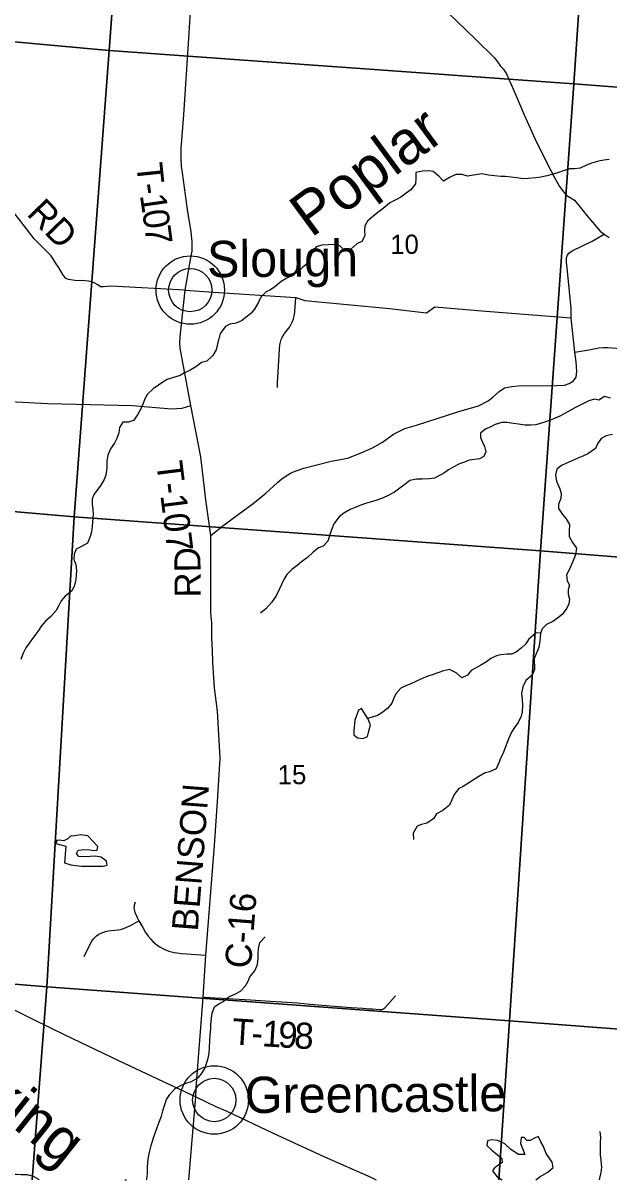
# Model space of a CAD drawing. Extents: x 114604 to 551442, y 316898 to 567001.
# Drawn here: x 271237 to 277972, y 317643 to 330933 of the extents above; entities that cross this region are included whole.
import ezdxf

# ---------------------------------------------------------------- set-up
doc = ezdxf.new("R2010")
doc.units = 0
for name, color, linetype in [('_CIVIL_CONSTRUCTION', 7, 'Continuous'), ('DV_X_County_Line', 7, 'Continuous'), ('GE_P_Alignment_1000_Cardinal_Points', 7, 'Continuous'), ('GE_P_Alignment_500_Bearings', 7, 'Continuous'), ('GE_X_Alignment', 7, 'Continuous'), ('MT_X_Edge_Line', 7, 'Continuous'), ('PM_P_Cells', 7, 'Continuous'), ('PM_P_CL_Double_Solid', 7, 'Continuous'), ('PM_P_Crosswalk', 7, 'Continuous'), ('PM_P_Stop_Line', 7, 'Continuous'), ('PM_X_Dotted_Line', 7, 'Continuous'), ('PV_X_Curb', 7, 'Continuous'), ('RD_P_GR_Rt', 7, 'Continuous'), ('SN_P_Signs', 7, 'Continuous')]:
    doc.layers.add(name, color=color, linetype=linetype)

msp = doc.modelspace()

# ---------------------------------------------------------------- linework, layer by layer
at = {"layer": 'DV_X_County_Line'}
msp.add_lwpolyline([(271420, 317643), (271417, 317647), (271357, 317683), (271285, 317700), (271213, 317702), (271159, 317706), (271091, 317705), (271020, 317717), (270954, 317723), (270892, 317756), (270868, 317824), (270861, 317888), (270859, 317946), (270849, 317998), (270835, 318048)], dxfattribs=at)
at = {"layer": 'GE_P_Alignment_1000_Cardinal_Points'}
for points in [[(273100, 327865), (273166, 328236), (273179, 328314), (273181, 328421), (273168, 328535), (273127, 328791), (273071, 329212), (273059, 329288), (273054, 329379), (273054, 329440), (273055, 329491), (273083, 329881), (273138, 330697), (273196, 331622), (273236, 332150), (273257, 332475), (273257, 332556), (273240, 332652), (273225, 332733), (273222, 332766), (273222, 332832), (273227, 333030)], [(273100, 327865), (272247, 327911), (272161, 327903), (272127, 327903), (272095, 327925), (272061, 327947), (272033, 327957), (271989, 327968), (271909, 327976), (271853, 327972), (271759, 327988), (271729, 328000), (271693, 328046), (271653, 328116), (271609, 328180), (271558, 328260), (271482, 328336), (271362, 328456), (271188, 328684), (271139, 328744), (271109, 328777), (271055, 328804), (270941, 328834), (270654, 328897)], [(273165, 326540), (273041, 327199), (273038, 327263), (273048, 327366), (273100, 327865)], [(274163, 326748), (274162, 326764), (274163, 326796), (274176, 327056), (274184, 327186), (274189, 327235), (274195, 327266), (274204, 327297), (274210, 327312), (274217, 327326), (274225, 327340), (274242, 327367), (274272, 327406), (274302, 327445), (274320, 327473), (274334, 327503), (274345, 327534), (274352, 327566), (274357, 327591), (274359, 327615), (274371, 327779)], [(277582, 327153), (277743, 327181), (277856, 327201), (277908, 327208), (277960, 327206), (278107, 327194), (278248, 327182), (278313, 327177), (278352, 327170), (278387, 327160), (278461, 327126), (278545, 327086), (278606, 327056), (278651, 327039), (278682, 327032), (278715, 327028)], [(273394, 325048), (273339, 325457), (273281, 325949), (273165, 326540)], [(272524, 320833), (272515, 320801), (272512, 320785), (272511, 320768), (272512, 320751), (272521, 320718), (272549, 320658), (272569, 320621), (272612, 320543), (272645, 320486), (272673, 320445), (272705, 320407), (272728, 320383), (272753, 320361), (272779, 320341), (272807, 320322), (272835, 320306), (272865, 320291), (272911, 320272), (272942, 320262), (272975, 320255), (273007, 320250), (273057, 320245), (273338, 320225)], [(271938, 320210), (272011, 320359), (272027, 320387), (272047, 320412), (272058, 320424), (272082, 320446), (272109, 320465), (272122, 320474), (272152, 320487), (272183, 320497), (272215, 320503), (272330, 320516), (272358, 320521), (272378, 320526), (272423, 320541), (272470, 320565), (272569, 320621)], [(273306, 319742), (273324, 319741), (273851, 319711), (274080, 319697), (274213, 319688), (274390, 319676), (274537, 319663), (274675, 319652), (274863, 319636), (275009, 319624), (275143, 319615), (275220, 319609), (275242, 319608), (275255, 319607), (275335, 319600), (275348, 319600), (275361, 319602), (275373, 319606), (275385, 319612), (275395, 319619), (275404, 319628), (275461, 319693), (275518, 319758)]]:
    msp.add_lwpolyline(points, dxfattribs=at)
at = {"layer": 'GE_P_Alignment_500_Bearings'}
for points in [[(274351, 332764), (276439, 330747), (276658, 330535), (276692, 330489), (276724, 330440), (276756, 330408), (276796, 330352), (276901, 330104), (276996, 329881), (277121, 329608), (277196, 329450), (277304, 329241), (277349, 329153), (277405, 329057), (277453, 328989), (277478, 328961), (277576, 328897), (277736, 328700), (277872, 328541), (277918, 328509), (277974, 328469)], [(277539, 327548), (277537, 327655), (277496, 328084), (277486, 328185), (277485, 328238), (277495, 328267), (277512, 328291), (277550, 328318), (277778, 328427), (277918, 328509)], [(273165, 326540), (273041, 327199), (273038, 327263), (273048, 327366), (273100, 327865)], [(273100, 327865), (273427, 327841), (274371, 327779), (274474, 327746), (275448, 327653), (275873, 327606), (275969, 327674), (276558, 327625), (277539, 327548)], [(273394, 325048), (273534, 325156), (273708, 325287), (273882, 325414), (274028, 325534), (274161, 325656), (274211, 325698), (274249, 325726), (274310, 325761), (274366, 325785), (274466, 325819), (274777, 325902), (274970, 325935), (275151, 326006), (275254, 326052), (275368, 326118), (275494, 326210), (275557, 326243), (275627, 326277), (275758, 326315), (276248, 326471), (276473, 326535), (276583, 326593), (276632, 326633), (276712, 326699), (276773, 326741), (276855, 326759), (276928, 326764), (277373, 326769), (277461, 326775), (277516, 326791), (277564, 326822), (277596, 326866), (277603, 326933), (277596, 327040), (277582, 327153), (277539, 327548)], [(270742, 326637), (270864, 326608), (271156, 326583), (271520, 326562), (272494, 326538), (272941, 326500), (273064, 326509), (273165, 326540)], [(273223, 318598), (273227, 318699), (273306, 319742), (273338, 320225), (273436, 321484), (273477, 322048), (273502, 322489), (273470, 323030), (273437, 323296), (273431, 323410), (273418, 323590), (273414, 323724), (273408, 323866), (273405, 324043), (273395, 324157), (273397, 324327), (273394, 324665), (273394, 325048)], [(270952, 319686), (271347, 319490), (271716, 319311), (272334, 319013), (273223, 318598), (273459, 318484), (273578, 318431), (274112, 318180), (274693, 317911), (275234, 317673), (275295, 317643)], [(273143, 317643), (273186, 318144), (273223, 318598)]]:
    msp.add_lwpolyline(points, dxfattribs=at)
at = {"layer": 'GE_X_Alignment'}
for centre, radius in [((273159, 327866), 393), ((273159, 327866), 249), ((273435, 318561), 393), ((273435, 318561), 249)]:
    msp.add_circle(centre, radius, dxfattribs=at)
at = {"layer": 'MT_X_Edge_Line'}
for points in [[(275199, 322943), (275128, 323059), (275092, 323041), (275051, 322923), (275039, 322803), (275039, 322755), (275081, 322723), (275148, 322715), (275198, 322738), (275211, 322798), (275231, 322870)], [(275231, 322870), (275199, 322943)], [(271711, 321285), (271786, 321262), (271908, 321248), (272070, 321246), (272158, 321247), (272203, 321257), (272196, 321303), (272136, 321351), (272064, 321362), (271952, 321356), (271877, 321360), (271851, 321394), (271871, 321432), (271935, 321440), (272005, 321434), (272052, 321428), (272088, 321430), (272095, 321472), (271981, 321596), (271901, 321608), (271830, 321597), (271782, 321591), (271750, 321561), (271704, 321539), (271652, 321545), (271626, 321543), (271614, 321507), (271727, 321479)], [(271727, 321479), (271711, 321285)], [(276963, 318130), (276955, 318062), (276988, 317984), (277006, 317934), (276934, 317933), (276844, 317991), (276777, 318058), (276695, 318094), (276624, 318103), (276576, 318093), (276569, 318040), (276625, 317985), (276690, 317931), (276740, 317890), (276746, 317843), (276703, 317811), (276655, 317783), (276633, 317746), (276688, 317677), (276743, 317643)], [(276963, 318129), (276955, 318062), (276988, 317984), (277006, 317934), (276934, 317933), (276844, 317991), (276777, 318058), (276695, 318094), (276624, 318103), (276576, 318093), (276569, 318040), (276625, 317985), (276690, 317931), (276740, 317890), (276746, 317843), (276703, 317811), (276655, 317783), (276633, 317746), (276688, 317677), (276743, 317643)], [(277027, 318094), (276999, 318129), (276963, 318129)], [(277131, 317643), (277180, 317681), (277270, 317732), (277330, 317784), (277319, 317846), (277250, 317948), (277216, 318034), (277189, 318080), (277173, 318114), (277157, 318140), (277123, 318125), (277065, 318095), (277027, 318094)], [(277131, 317643), (277180, 317681), (277270, 317732), (277330, 317784), (277319, 317846), (277250, 317948), (277216, 318034), (277189, 318080), (277173, 318114), (277157, 318140), (277123, 318125), (277065, 318095), (277027, 318094)]]:
    msp.add_lwpolyline(points, dxfattribs=at)
at = {"layer": 'PM_P_Cells'}
for points in [[(277975, 329367), (277913, 329358), (277853, 329348), (277773, 329323), (277708, 329297), (277640, 329266), (277578, 329257), (277520, 329257), (277456, 329238), (277394, 329218), (277332, 329197), (277244, 329174), (277188, 329162), (277132, 329155), (277044, 329147), (276984, 329144), (276914, 329154), (276849, 329163), (276783, 329171), (276731, 329170), (276655, 329178), (276587, 329187), (276511, 329200)], [(276511, 329200), (276348, 329175), (276283, 329192), (276213, 329194), (276141, 329160), (276069, 329116), (276017, 329176), (275953, 329229), (275898, 329237), (275828, 329233), (275752, 329215), (275752, 329149), (275749, 329085), (275693, 329017), (275641, 328979), (275581, 328934), (275521, 328902), (275455, 328868), (275397, 328820), (275331, 328768), (275257, 328710), (275197, 328657), (275167, 328603), (275163, 328551), (275164, 328491), (275132, 328425), (275072, 328399), (275004, 328337), (274936, 328313), (274877, 328375), (274809, 328390), (274743, 328384), (274671, 328380), (274607, 328364), (274561, 328296), (274511, 328174), (274449, 328125), (274397, 328075), (274328, 328031), (274269, 328001), (274205, 327963), (274132, 327905), (274082, 327868), (274032, 327844), (273970, 327784), (273938, 327718), (273898, 327648), (273856, 327596), (273798, 327552), (273746, 327514), (273686, 327485), (273612, 327473), (273562, 327447), (273504, 327367), (273486, 327307), (273473, 327247), (273455, 327179), (273419, 327115), (273351, 327051), (273289, 327033), (273233, 326992), (273155, 326942), (273093, 326914), (273041, 326886), (272967, 326862), (272893, 326837), (272843, 326809), (272793, 326773), (272731, 326731), (272665, 326671), (272635, 326615), (272619, 326561), (272583, 326485), (272552, 326431), (272506, 326368), (272450, 326350), (272384, 326348), (272344, 326288), (272336, 326226), (272316, 326160), (272286, 326106), (272242, 326042), (272209, 325970), (272199, 325900), (272199, 325818), (272187, 325740), (272168, 325688), (272122, 325612), (272050, 325516), (272032, 325462), (272030, 325412), (272039, 325346), (272043, 325292), (272035, 325204), (272031, 325150), (272022, 325090), (272008, 325034), (271976, 324960), (271902, 324918), (271846, 324889), (271824, 324831)], [(277989, 326624), (277921, 326642), (277857, 326603), (277807, 326611), (277741, 326594), (277650, 326547), (277580, 326513), (277492, 326462), (277408, 326417), (277308, 326374), (277207, 326339), (277131, 326318), (277073, 326312), (277005, 326315), (276934, 326327), (276876, 326334), (276800, 326346), (276740, 326345), (276666, 326323), (276606, 326290), (276556, 326272), (276497, 326223), (276495, 326171), (276519, 326119), (276540, 326069), (276558, 326007), (276535, 325955), (276483, 325928)], [(278015, 326206), (277939, 326191), (277883, 326160), (277839, 326098), (277816, 326045), (277728, 325983), (277674, 325956), (277616, 325934), (277566, 325911), (277478, 325872), (277426, 325850), (277375, 325809), (277357, 325745), (277370, 325669), (277406, 325583), (277425, 325527), (277419, 325473), (277394, 325408), (277392, 325358), (277439, 325289), (277479, 325237), (277518, 325171), (277516, 325097), (277515, 325033), (277553, 324967), (277600, 324901), (277588, 324825), (277559, 324746), (277517, 324652), (277484, 324595), (277492, 324527), (277519, 324477), (277505, 324423), (277505, 324373), (277520, 324313), (277510, 324263), (277489, 324210), (277435, 324140), (277381, 324095), (277326, 324059), (277256, 324022), (277204, 323974), (277184, 323919), (277179, 323831), (277168, 323759), (277136, 323688), (277114, 323632), (277115, 323508), (277090, 323443), (277018, 323381), (276981, 323306), (276967, 323230), (276974, 323164), (276980, 323094), (276975, 323021), (276963, 322971), (276928, 322899), (276888, 322840), (276854, 322786), (276817, 322709), (276789, 322637), (276760, 322557), (276726, 322484), (276705, 322434), (276677, 322365), (276601, 322331), (276549, 322320), (276478, 322278)], [(276483, 325928), (276364, 325911), (276310, 325889), (276256, 325871), (276182, 325833), (276128, 325800), (276070, 325760), (276018, 325730), (275966, 325704), (275908, 325698), (275824, 325694), (275758, 325693), (275682, 325677), (275624, 325633), (275570, 325589), (275508, 325543), (275442, 325508), (275368, 325476), (275316, 325458), (275253, 325438), (275185, 325416), (275109, 325392), (275053, 325369), (274999, 325345), (274923, 325303), (274869, 325259), (274809, 325179), (274782, 325113), (274764, 325053), (274742, 324983), (274686, 324924), (274632, 324904), (274570, 324854), (274506, 324792), (274438, 324744), (274388, 324702), (274326, 324657), (274268, 324597), (274233, 324541), (274185, 324433), (274151, 324359), (274095, 324281), (274027, 324205), (273967, 324155)], [(271824, 324831), (271820, 324771), (271841, 324713), (271849, 324646), (271847, 324594), (271843, 324540), (271825, 324460), (271792, 324408), (271722, 324349), (271674, 324297), (271646, 324241), (271616, 324185), (271554, 324115), (271494, 324063), (271450, 324007), (271407, 323943), (271357, 323880), (271305, 323808), (271269, 323756), (271239, 323694), (271211, 323620)], [(277186, 323923), (277134, 323927), (277047, 323852), (277017, 323800), (276965, 323753), (276908, 323708), (276856, 323684), (276804, 323684), (276730, 323675), (276678, 323662), (276614, 323634), (276564, 323595), (276500, 323555)], [(276500, 323555), (276389, 323495), (276348, 323443), (276282, 323411), (276215, 323470), (276141, 323506), (276071, 323490), (276005, 323468), (275953, 323451), (275889, 323429), (275817, 323401), (275754, 323369), (275704, 323347), (275636, 323321), (275580, 323294), (275521, 323228), (275501, 323176), (275477, 323120), (275427, 323060), (275363, 323010), (275313, 322980), (275199, 322943)], [(276478, 322278), (276298, 322161), (276248, 322141), (276192, 322071), (276167, 322009), (276141, 321949), (276061, 321887), (275991, 321849), (275955, 321791), (275879, 321740), (275819, 321728), (275767, 321708), (275721, 321628), (275727, 321552)], [(272652, 317643), (272659, 317651), (272665, 317711), (272667, 317784), (272669, 317844), (272678, 317908), (272692, 317978), (272708, 318040), (272740, 318137), (272759, 318193), (272781, 318257), (272803, 318317), (272827, 318375), (272845, 318437), (272861, 318497), (272884, 318565), (272922, 318625), (272984, 318693), (273060, 318737), (273120, 318757), (273172, 318772), (273252, 318820), (273296, 318872), (273330, 318930), (273350, 318990), (273364, 319042), (273377, 319098), (273381, 319160), (273383, 319246), (273387, 319308), (273394, 319378), (273396, 319430), (273404, 319500), (273410, 319558), (273436, 319630), (273486, 319666), (273538, 319694), (273601, 319748), (273680, 319781), (273736, 319811), (273793, 319873), (273823, 319925), (273843, 319977), (273901, 320045), (273933, 320117), (273939, 320189), (273940, 320241), (273944, 320303), (273958, 320371), (274018, 320435)], [(277863, 317643), (277869, 317664), (277883, 317727), (277890, 317791), (277884, 317865), (277877, 317931), (277876, 318067), (277878, 318129), (277871, 318198)], [(272408, 317643), (272419, 317644), (272424, 317643)]]:
    msp.add_lwpolyline(points, dxfattribs=at)
at = {"layer": 'PM_X_Dotted_Line'}
for p, q in [((273159, 327866), (273159, 327866)), ((273435, 318561), (273435, 318561))]:
    msp.add_line(p, q, dxfattribs=at)
at = {"layer": 'SN_P_Signs'}
for points in [[(267123, 335977), (272313, 335594), (272596, 335573), (272226, 330617), (266777, 331115)], [(272596, 335573), (277609, 335233), (277905, 335211), (277567, 330234), (272226, 330617)], [(277905, 335211), (283178, 334922), (282842, 329831), (277567, 330234)], [(266777, 331115), (272226, 330617), (271825, 325261), (266404, 325730)], [(277567, 330234), (277185, 324869), (271825, 325261), (272226, 330617)], [(282842, 329831), (282518, 324442), (277185, 324869), (277567, 330234)], [(266404, 325730), (271825, 325261), (271509, 319860), (266040, 320316)], [(271825, 325261), (277185, 324869), (276828, 319472), (271509, 319860)], [(277185, 324869), (282518, 324442), (282178, 319065), (276828, 319472)]]:
    msp.add_lwpolyline(points, close=True, dxfattribs=at)
for points in [[(265854, 317643), (266040, 320316), (271509, 319860), (271341, 317643)], [(271341, 317643), (271509, 319860), (276828, 319472), (276708, 317643)], [(276708, 317643), (276828, 319472), (282178, 319065), (282090, 317643)]]:
    msp.add_lwpolyline(points, dxfattribs=at)

# ---------------------------------------------------------------- texts
at = {"layer": '_CIVIL_CONSTRUCTION'}
for s, height, rotation, p in [('Slough', 417, 0.4146, (273353, 328013)), ('Greencastle', 417.04, 0.4145, (273787, 318410))]:
    msp.add_text(s, height=height, rotation=rotation, dxfattribs=at).set_placement(p)
at = {"layer": 'PM_P_CL_Double_Solid'}
for s, rotation, p in [('RD', 90.4146, (273279, 324334)), ('BENSON', 85.5937, (273245, 320493)), ('C-16', 85.5938, (273855, 320065))]:
    msp.add_text(s, height=300, rotation=rotation, dxfattribs=at).set_placement(p)
at = {"layer": 'PM_P_Crosswalk'}
for s, rotation, p in [('T', 275.9171, (272537, 329315)), ('-', 278.12, (272561, 329080)), ('RD', 314.0168, (271268, 328735)), ('1', 278.1994, (272579, 328957)), ('0', 278.1606, (272605, 328774)), ('7', 277.6461, (272631, 328592)), ('T-107', 277.1567, (272767, 325884)), ('T', 356.4043, (273630, 319201)), ('1', 356.4309, (273977, 319179)), ('9', 356.5302, (274162, 319167)), ('8', 356.865, (274348, 319156)), ('-', 356.4206, (273854, 319186))]:
    msp.add_text(s, height=300, rotation=rotation, dxfattribs=at).set_placement(p)
at = {"layer": 'PM_P_Stop_Line'}
msp.add_text('Poplar', height=500.1, rotation=36.4198, dxfattribs=at).set_placement((274548, 328460))
at = {"layer": 'PV_X_Curb'}
for s, rotation, p in [('10', 0.4147, (275459, 328280)), ('15', 0.4146, (274165, 322187))]:
    msp.add_text(s, height=221, rotation=rotation, dxfattribs=at).set_placement(p)
at = {"layer": 'RD_P_GR_Rt'}
msp.add_text('Hocking', height=500, rotation=321.5031, dxfattribs=at).set_placement((269802, 319284))

doc.saveas('drawing.dxf')
